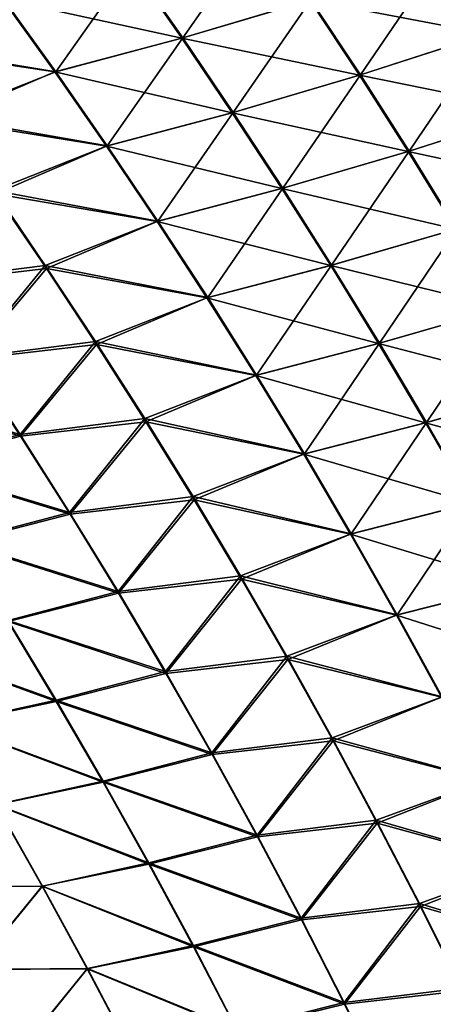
# Model space of a CAD drawing. Header units: metres. Extents: x -22 to 72, y -237 to 23.
# Tile 309 of 363: x 23.6 to 24.85, y 9.35 to 12.32. Entities that reach past the tile are written whole.
import ezdxf

# ---------------------------------------------------------------- set-up
doc = ezdxf.new("R2010")
doc.units = ezdxf.units.M
doc.layers.add('solid_509588_MEDIA_SW0001', color=7, linetype='CONTINUOUS')

msp = doc.modelspace()

# ---------------------------------------------------------------- linework, layer by layer
at = {"layer": 'solid_509588_MEDIA_SW0001'}
for points in [[(24.325476, 12.597541, 101.361153), (23.936104, 12.481281, 101.522263), (24.090675, 12.260183, 101.680252)], [(24.476873, 12.374884, 101.524384), (24.325476, 12.597541, 101.361153), (24.090675, 12.260183, 101.680252)], [(24.862806, 12.501434, 67.612404), (25.008625, 12.272825, 67.44574), (24.473728, 12.37431, 67.475243)], [(24.866205, 12.50209, 101.387115), (24.476873, 12.374884, 101.524384), (24.625847, 12.148542, 101.685806)], [(25.012016, 12.273719, 101.553627), (24.866205, 12.50209, 101.387115), (24.625847, 12.148542, 101.685806)], [(23.933212, 12.481082, 67.477684), (24.087782, 12.259683, 67.319481), (23.54833, 12.378124, 67.298492)], [(23.936104, 12.481281, 101.522263), (23.550991, 12.378254, 101.701576), (23.70867, 12.158303, 101.854309)], [(24.090675, 12.260183, 101.680252), (23.936104, 12.481281, 101.522263), (23.70867, 12.158303, 101.854309)], [(24.473728, 12.37431, 67.475243), (24.087782, 12.259683, 67.319481), (23.933212, 12.481082, 67.477684)], [(23.206665, 12.240953, 101.931076), (23.70867, 12.158303, 101.854309), (23.550991, 12.378254, 101.701576)], [(23.54833, 12.378124, 67.298492), (23.706028, 12.157868, 67.145546), (23.210815, 12.231907, 67.063042)], [(24.087782, 12.259683, 67.319481), (23.706028, 12.157868, 67.145546), (23.54833, 12.378124, 67.298492)], [(24.473728, 12.37431, 67.475243), (24.622723, 12.147722, 67.313652), (24.087782, 12.259683, 67.319481)], [(24.476873, 12.374884, 101.524384), (24.090675, 12.260183, 101.680252), (24.242756, 12.035474, 101.836555)], [(24.625847, 12.148542, 101.685806), (24.476873, 12.374884, 101.524384), (24.242756, 12.035474, 101.836555)], [(25.008625, 12.272825, 67.44574), (24.622723, 12.147722, 67.313652), (24.473728, 12.37431, 67.475243)], [(24.087782, 12.259683, 67.319481), (24.239893, 12.034719, 67.163017), (23.706028, 12.157868, 67.145546)], [(24.090675, 12.260183, 101.680252), (23.70867, 12.158303, 101.854309), (23.863792, 11.934823, 102.005447)], [(24.242756, 12.035474, 101.836555), (24.090675, 12.260183, 101.680252), (23.863792, 11.934823, 102.005447)], [(24.622723, 12.147722, 67.313652), (24.239893, 12.034719, 67.163017), (24.087782, 12.259683, 67.319481)], [(25.008625, 12.272825, 67.44574), (25.152052, 12.040547, 67.281158), (24.622723, 12.147722, 67.313652)], [(25.012016, 12.273719, 101.553627), (24.625847, 12.148542, 101.685806), (24.772316, 11.918557, 101.845299)], [(25.155392, 12.041637, 101.718094), (25.012016, 12.273719, 101.553627), (24.772316, 11.918557, 101.845299)], [(23.206665, 12.240953, 101.931076), (23.366018, 12.022085, 102.077484), (23.70867, 12.158303, 101.854309)], [(23.706028, 12.157868, 67.145546), (23.369955, 12.012807, 66.916634), (23.210815, 12.231907, 67.063042)], [(23.366018, 12.022085, 102.077484), (23.863792, 11.934823, 102.005447), (23.70867, 12.158303, 101.854309)], [(23.706028, 12.157868, 67.145546), (23.861191, 11.934127, 66.99424), (23.369955, 12.012807, 66.916634)], [(24.239893, 12.034719, 67.163017), (23.861191, 11.934127, 66.99424), (23.706028, 12.157868, 67.145546)], [(24.622723, 12.147722, 67.313652), (24.769249, 11.917532, 67.154037), (24.239893, 12.034719, 67.163017)], [(24.625847, 12.148542, 101.685806), (24.242756, 12.035474, 101.836555), (24.392262, 11.807193, 101.991028)], [(24.772316, 11.918557, 101.845299), (24.625847, 12.148542, 101.685806), (24.392262, 11.807193, 101.991028)], [(25.152052, 12.040547, 67.281158), (24.769249, 11.917532, 67.154037), (24.622723, 12.147722, 67.313652)], [(24.239893, 12.034719, 67.163017), (24.389463, 11.806226, 67.008415), (23.861191, 11.934127, 66.99424)], [(24.242756, 12.035474, 101.836555), (23.863792, 11.934823, 102.005447), (24.016273, 11.70785, 102.154861)], [(24.392262, 11.807193, 101.991028), (24.242756, 12.035474, 101.836555), (24.016273, 11.70785, 102.154861)], [(24.769249, 11.917532, 67.154037), (24.389463, 11.806226, 67.008415), (24.239893, 12.034719, 67.163017)], [(25.152052, 12.040547, 67.281158), (25.293013, 11.804622, 67.118752), (24.769249, 11.917532, 67.154037)], [(25.155392, 12.041637, 101.718094), (24.772316, 11.918557, 101.845299), (24.916204, 11.684945, 102.002762)], [(23.366018, 12.022085, 102.077484), (23.52276, 11.799815, 102.222382), (23.863792, 11.934823, 102.005447)], [(23.861191, 11.934127, 66.99424), (23.526499, 11.790357, 66.771774), (23.369955, 12.012807, 66.916634)], [(23.52276, 11.799815, 102.222382), (24.016273, 11.70785, 102.154861), (23.863792, 11.934823, 102.005447)], [(23.861191, 11.934127, 66.99424), (24.013741, 11.706935, 66.844688), (23.526499, 11.790357, 66.771774)], [(24.389463, 11.806226, 67.008415), (24.013741, 11.706935, 66.844688), (23.861191, 11.934127, 66.99424)], [(24.769249, 11.917532, 67.154037), (24.913235, 11.683759, 66.996483), (24.389463, 11.806226, 67.008415)], [(24.772316, 11.918557, 101.845299), (24.392262, 11.807193, 101.991028), (24.539122, 11.575357, 102.14357)], [(24.916204, 11.684945, 102.002762), (24.772316, 11.918557, 101.845299), (24.539122, 11.575357, 102.14357)], [(25.293013, 11.804622, 67.118752), (24.913235, 11.683759, 66.996483), (24.769249, 11.917532, 67.154037)], [(23.29493, 11.525504, 102.547661), (23.676802, 11.574179, 102.365646), (23.52276, 11.799815, 102.222382)], [(23.526499, 11.790357, 66.771774), (23.680368, 11.564587, 66.628571), (23.296032, 11.520122, 66.449387)], [(23.52276, 11.799815, 102.222382), (23.676802, 11.574179, 102.365646), (24.016273, 11.70785, 102.154861)], [(24.013741, 11.706935, 66.844688), (23.680368, 11.564587, 66.628571), (23.526499, 11.790357, 66.771774)], [(24.389463, 11.806226, 67.008415), (24.536419, 11.574222, 66.855774), (24.013741, 11.706935, 66.844688)], [(24.392262, 11.807193, 101.991028), (24.016273, 11.70785, 102.154861), (24.16604, 11.477401, 102.302452)], [(24.539122, 11.575357, 102.14357), (24.392262, 11.807193, 101.991028), (24.16604, 11.477401, 102.302452)], [(24.913235, 11.683759, 66.996483), (24.536419, 11.574222, 66.855774), (24.389463, 11.806226, 67.008415)], [(23.676802, 11.574179, 102.365646), (24.16604, 11.477401, 102.302452), (24.016273, 11.70785, 102.154861)], [(24.013741, 11.706935, 66.844688), (24.163601, 11.47631, 66.696999), (23.680368, 11.564587, 66.628571)], [(24.536419, 11.574222, 66.855774), (24.163601, 11.47631, 66.696999), (24.013741, 11.706935, 66.844688)], [(24.913235, 11.683759, 66.996483), (25.054604, 11.44642, 66.841103), (24.536419, 11.574222, 66.855774)], [(24.916204, 11.684945, 102.002762), (24.539122, 11.575357, 102.14357), (24.683262, 11.339978, 102.29409)], [(25.057442, 11.447718, 102.158089), (24.916204, 11.684945, 102.002762), (24.683262, 11.339978, 102.29409)], [(23.29493, 11.525504, 102.547661), (23.449682, 11.296858, 102.68483), (23.676802, 11.574179, 102.365646)], [(23.680368, 11.564587, 66.628571), (23.450747, 11.291341, 66.31221), (23.296032, 11.520122, 66.449387)], [(23.449682, 11.296858, 102.68483), (23.828075, 11.345186, 102.507195), (23.676802, 11.574179, 102.365646)], [(23.680368, 11.564587, 66.628571), (23.831495, 11.335512, 66.487122), (23.450747, 11.291341, 66.31221)], [(23.676802, 11.574179, 102.365646), (23.828075, 11.345186, 102.507195), (24.16604, 11.477401, 102.302452)], [(24.163601, 11.47631, 66.696999), (23.831495, 11.335512, 66.487122), (23.680368, 11.564587, 66.628571)], [(24.536419, 11.574222, 66.855774), (24.680685, 11.338721, 66.705193), (24.163601, 11.47631, 66.696999)], [(24.539122, 11.575357, 102.14357), (24.16604, 11.477401, 102.302452), (24.313021, 11.243485, 102.44812)], [(24.683262, 11.339978, 102.29409), (24.539122, 11.575357, 102.14357), (24.313021, 11.243485, 102.44812)], [(25.054604, 11.44642, 66.841103), (24.680685, 11.338721, 66.705193), (24.536419, 11.574222, 66.855774)], [(23.828075, 11.345186, 102.507195), (24.313021, 11.243485, 102.44812), (24.16604, 11.477401, 102.302452)], [(24.163601, 11.47631, 66.696999), (24.310701, 11.242268, 66.551254), (23.831495, 11.335512, 66.487122)], [(24.680685, 11.338721, 66.705193), (24.310701, 11.242268, 66.551254), (24.163601, 11.47631, 66.696999)], [(25.054604, 11.44642, 66.841103), (25.193279, 11.205531, 66.687988), (24.680685, 11.338721, 66.705193)], [(25.057442, 11.447718, 102.158089), (24.683262, 11.339978, 102.29409), (24.824614, 11.101065, 102.44249)], [(25.195955, 11.206887, 102.311188), (25.057442, 11.447718, 102.158089), (24.824614, 11.101065, 102.44249)], [(23.449682, 11.296858, 102.68483), (23.601526, 11.064933, 102.820274), (23.828075, 11.345186, 102.507195)], [(23.601526, 11.064933, 102.820274), (23.976515, 11.112846, 102.646919), (23.828075, 11.345186, 102.507195)], [(23.828075, 11.345186, 102.507195), (23.976515, 11.112846, 102.646919), (24.313021, 11.243485, 102.44812)], [(24.683262, 11.339978, 102.29409), (24.313021, 11.243485, 102.44812), (24.457148, 11.006112, 102.591782)], [(24.824614, 11.101065, 102.44249), (24.683262, 11.339978, 102.29409), (24.457148, 11.006112, 102.591782)], [(23.831495, 11.335512, 66.487122), (23.602568, 11.059335, 66.176781), (23.450747, 11.291341, 66.31221)], [(23.831495, 11.335512, 66.487122), (23.979805, 11.103146, 66.347527), (23.602568, 11.059335, 66.176781)], [(24.310701, 11.242268, 66.551254), (23.979805, 11.103146, 66.347527), (23.831495, 11.335512, 66.487122)], [(24.680685, 11.338721, 66.705193), (24.822187, 11.099743, 66.556763), (24.310701, 11.242268, 66.551254)], [(25.193279, 11.205531, 66.687988), (24.822187, 11.099743, 66.556763), (24.680685, 11.338721, 66.705193)], [(23.113686, 11.207583, 102.910492), (23.601526, 11.064933, 102.820274), (23.449682, 11.296858, 102.68483)], [(23.450747, 11.291341, 66.31221), (23.602568, 11.059335, 66.176781), (23.113882, 11.2038, 66.087769)], [(23.976515, 11.112846, 102.646919), (24.457148, 11.006112, 102.591782), (24.313021, 11.243485, 102.44812)], [(24.310701, 11.242268, 66.551254), (24.454967, 11.004823, 66.407562), (23.979805, 11.103146, 66.347527)], [(24.822187, 11.099743, 66.556763), (24.454967, 11.004823, 66.407562), (24.310701, 11.242268, 66.551254)], [(23.113686, 11.207583, 102.910492), (23.267305, 10.976279, 103.040474), (23.601526, 11.064933, 102.820274)], [(23.602568, 11.059335, 66.176781), (23.267523, 10.972401, 65.957756), (23.113882, 11.2038, 66.087769)], [(25.193279, 11.205531, 66.687988), (25.329185, 10.961125, 66.537239), (24.822187, 11.099743, 66.556763)], [(25.195955, 11.206887, 102.311188), (24.824614, 11.101065, 102.44249), (24.963099, 10.858647, 102.588669)], [(23.601526, 11.064933, 102.820274), (23.750399, 10.829737, 102.953918), (23.976515, 11.112846, 102.646919)], [(23.979805, 11.103146, 66.347527), (23.751429, 10.824117, 66.043198), (23.602568, 11.059335, 66.176781)], [(23.750399, 10.829737, 102.953918), (24.122051, 10.877167, 102.784737), (23.976515, 11.112846, 102.646919)], [(23.979805, 11.103146, 66.347527), (24.125235, 10.867503, 66.209869), (23.751429, 10.824117, 66.043198)], [(23.976515, 11.112846, 102.646919), (24.122051, 10.877167, 102.784737), (24.457148, 11.006112, 102.591782)], [(24.454967, 11.004823, 66.407562), (24.125235, 10.867503, 66.209869), (23.979805, 11.103146, 66.347527)], [(24.822187, 11.099743, 66.556763), (24.96085, 10.857318, 66.410599), (24.454967, 11.004823, 66.407562)], [(24.824614, 11.101065, 102.44249), (24.457148, 11.006112, 102.591782), (24.598345, 10.76531, 102.733322)], [(24.963099, 10.858647, 102.588669), (24.824614, 11.101065, 102.44249), (24.598345, 10.76531, 102.733322)], [(25.329185, 10.961125, 66.537239), (24.96085, 10.857318, 66.410599), (24.822187, 11.099743, 66.556763)], [(23.267305, 10.976279, 103.040474), (23.750399, 10.829737, 102.953918), (23.601526, 11.064933, 102.820274)], [(23.602568, 11.059335, 66.176781), (23.751429, 10.824117, 66.043198), (23.267523, 10.972401, 65.957756)], [(24.122051, 10.877167, 102.784737), (24.598345, 10.76531, 102.733322), (24.457148, 11.006112, 102.591782)], [(24.454967, 11.004823, 66.407562), (24.596327, 10.764007, 66.266029), (24.125235, 10.867503, 66.209869)], [(24.96085, 10.857318, 66.410599), (24.596327, 10.764007, 66.266029), (24.454967, 11.004823, 66.407562)], [(23.267305, 10.976279, 103.040474), (23.4179, 10.741817, 103.168747), (23.750399, 10.829737, 102.953918)], [(23.751429, 10.824117, 66.043198), (23.418144, 10.737901, 65.829491), (23.267523, 10.972401, 65.957756)], [(23.750399, 10.829737, 102.953918), (23.896221, 10.591297, 103.08564), (24.122051, 10.877167, 102.784737)], [(24.125235, 10.867503, 66.209869), (23.897257, 10.585718, 65.91156), (23.751429, 10.824117, 66.043198)], [(23.896221, 10.591297, 103.08564), (24.264608, 10.638181, 102.92054), (24.122051, 10.877167, 102.784737)], [(24.125235, 10.867503, 66.209869), (24.267702, 10.628619, 66.074272), (23.897257, 10.585718, 65.91156)], [(24.122051, 10.877167, 102.784737), (24.264608, 10.638181, 102.92054), (24.598345, 10.76531, 102.733322)], [(24.596327, 10.764007, 66.266029), (24.267702, 10.628619, 66.074272), (24.125235, 10.867503, 66.209869)], [(24.96085, 10.857318, 66.410599), (25.09659, 10.611489, 66.266808), (24.596327, 10.764007, 66.266029)], [(24.963099, 10.858647, 102.588669), (24.598345, 10.76531, 102.733322), (24.736532, 10.521127, 102.872635)], [(25.098637, 10.612774, 102.732506), (24.963099, 10.858647, 102.588669), (24.736532, 10.521127, 102.872635)], [(23.4179, 10.741817, 103.168747), (23.896221, 10.591297, 103.08564), (23.750399, 10.829737, 102.953918)], [(23.751429, 10.824117, 66.043198), (23.897257, 10.585718, 65.91156), (23.418144, 10.737901, 65.829491)], [(24.264608, 10.638181, 102.92054), (24.736532, 10.521127, 102.872635), (24.598345, 10.76531, 102.733322)], [(24.596327, 10.764007, 66.266029), (24.734694, 10.519863, 66.126755), (24.267702, 10.628619, 66.074272)], [(25.09659, 10.611489, 66.266808), (24.734694, 10.519863, 66.126755), (24.596327, 10.764007, 66.266029)], [(23.4179, 10.741817, 103.168747), (23.565397, 10.504229, 103.295197), (23.896221, 10.591297, 103.08564)], [(23.897257, 10.585718, 65.91156), (23.565678, 10.500335, 65.703072), (23.418144, 10.737901, 65.829491)], [(23.896221, 10.591297, 103.08564), (24.038918, 10.34966, 103.21534), (24.264608, 10.638181, 102.92054)], [(24.267702, 10.628619, 66.074272), (24.039968, 10.344181, 65.781975), (23.897257, 10.585718, 65.91156)], [(24.038918, 10.34966, 103.21534), (24.40411, 10.395934, 103.054214), (24.264608, 10.638181, 102.92054)], [(24.267702, 10.628619, 66.074272), (24.407131, 10.386537, 65.940819), (24.039968, 10.344181, 65.781975)], [(24.264608, 10.638181, 102.92054), (24.40411, 10.395934, 103.054214), (24.736532, 10.521127, 102.872635)], [(24.734694, 10.519863, 66.126755), (24.407131, 10.386537, 65.940819), (24.267702, 10.628619, 66.074272)], [(25.09659, 10.611489, 66.266808), (25.229322, 10.362304, 66.125488), (24.734694, 10.519863, 66.126755)], [(25.098637, 10.612774, 102.732506), (24.736532, 10.521127, 102.872635), (24.871626, 10.273607, 103.009598)], [(23.565397, 10.504229, 103.295197), (24.038918, 10.34966, 103.21534), (23.896221, 10.591297, 103.08564)], [(23.897257, 10.585718, 65.91156), (24.039968, 10.344181, 65.781975), (23.565678, 10.500335, 65.703072)], [(24.40411, 10.395934, 103.054214), (24.871626, 10.273607, 103.009598), (24.736532, 10.521127, 102.872635)], [(24.734694, 10.519863, 66.126755), (24.869987, 10.272438, 65.989845), (24.407131, 10.386537, 65.940819)], [(25.229322, 10.362304, 66.125488), (24.869987, 10.272438, 65.989845), (24.734694, 10.519863, 66.126755)], [(23.565678, 10.500335, 65.703072), (23.710043, 10.259743, 65.578613), (23.239105, 10.431372, 65.482094)], [(23.240467, 10.432218, 103.517883), (23.709717, 10.263556, 103.419724), (23.565397, 10.504229, 103.295197)], [(23.565397, 10.504229, 103.295197), (23.709717, 10.263556, 103.419724), (24.038918, 10.34966, 103.21534)], [(24.039968, 10.344181, 65.781975), (23.710043, 10.259743, 65.578613), (23.565678, 10.500335, 65.703072)], [(23.710043, 10.259743, 65.578613), (23.385164, 10.191292, 65.362595), (23.239105, 10.431372, 65.482094)], [(23.240467, 10.432218, 103.517883), (23.38641, 10.192099, 103.637367), (23.709717, 10.263556, 103.419724)], [(24.038918, 10.34966, 103.21534), (24.178406, 10.104869, 103.342903), (24.40411, 10.395934, 103.054214)], [(24.178406, 10.104869, 103.342903), (24.540472, 10.150473, 103.185654), (24.40411, 10.395934, 103.054214)], [(24.40411, 10.395934, 103.054214), (24.540472, 10.150473, 103.185654), (24.871626, 10.273607, 103.009598)], [(24.407131, 10.386537, 65.940819), (24.179487, 10.099548, 65.654549), (24.039968, 10.344181, 65.781975)], [(24.407131, 10.386537, 65.940819), (24.54344, 10.141299, 65.809631), (24.179487, 10.099548, 65.654549)], [(24.869987, 10.272438, 65.989845), (24.54344, 10.141299, 65.809631), (24.407131, 10.386537, 65.940819)], [(23.709717, 10.263556, 103.419724), (24.178406, 10.104869, 103.342903), (24.038918, 10.34966, 103.21534)], [(24.039968, 10.344181, 65.781975), (24.179487, 10.099548, 65.654549), (23.710043, 10.259743, 65.578613)], [(24.540472, 10.150473, 103.185654), (25.003548, 10.022807, 103.144104), (24.871626, 10.273607, 103.009598)], [(24.869987, 10.272438, 65.989845), (25.002125, 10.021775, 65.855415), (24.54344, 10.141299, 65.809631)], [(23.710043, 10.259743, 65.578613), (23.851162, 10.016166, 65.456207), (23.385164, 10.191292, 65.362595)], [(23.38641, 10.192099, 103.637367), (23.85078, 10.019842, 103.542213), (23.709717, 10.263556, 103.419724)], [(23.709717, 10.263556, 103.419724), (23.85078, 10.019842, 103.542213), (24.178406, 10.104869, 103.342903)], [(24.179487, 10.099548, 65.654549), (23.851162, 10.016166, 65.456207), (23.710043, 10.259743, 65.578613)], [(23.851162, 10.016166, 65.456207), (23.527925, 9.948338, 65.245049), (23.385164, 10.191292, 65.362595)], [(23.38641, 10.192099, 103.637367), (23.529049, 9.949053, 103.754921), (23.85078, 10.019842, 103.542213)], [(24.178406, 10.104869, 103.342903), (24.314608, 9.856977, 103.468224), (24.540472, 10.150473, 103.185654)], [(24.54344, 10.141299, 65.809631), (24.315733, 9.851862, 65.529388), (24.179487, 10.099548, 65.654549)], [(24.314608, 9.856977, 103.468224), (24.67362, 9.901852, 103.314751), (24.540472, 10.150473, 103.185654)], [(24.54344, 10.141299, 65.809631), (24.67655, 9.89295, 65.680801), (24.315733, 9.851862, 65.529388)], [(24.540472, 10.150473, 103.185654), (24.67362, 9.901852, 103.314751), (25.003548, 10.022807, 103.144104)], [(25.002125, 10.021775, 65.855415), (24.67655, 9.89295, 65.680801), (24.54344, 10.141299, 65.809631)], [(23.85078, 10.019842, 103.542213), (24.314608, 9.856977, 103.468224), (24.178406, 10.104869, 103.342903)], [(24.179487, 10.099548, 65.654549), (24.315733, 9.851862, 65.529388), (23.851162, 10.016166, 65.456207)], [(23.851162, 10.016166, 65.456207), (23.988958, 9.769644, 65.33596), (23.527925, 9.948338, 65.245049)], [(23.529049, 9.949053, 103.754921), (23.988512, 9.77314, 103.662567), (23.85078, 10.019842, 103.542213)], [(23.85078, 10.019842, 103.542213), (23.988512, 9.77314, 103.662567), (24.314608, 9.856977, 103.468224)], [(24.315733, 9.851862, 65.529388), (23.988958, 9.769644, 65.33596), (23.851162, 10.016166, 65.456207)], [(24.67362, 9.901852, 103.314751), (25.132225, 9.768793, 103.276047), (25.003548, 10.022807, 103.144104)], [(25.002125, 10.021775, 65.855415), (25.131033, 9.767922, 65.723564), (24.67655, 9.89295, 65.680801)], [(23.527925, 9.948338, 65.245049), (23.667318, 9.702545, 65.129562), (23.322926, 9.701214, 64.933083)], [(23.324188, 9.701139, 104.067291), (23.668312, 9.703129, 103.87043), (23.529049, 9.949053, 103.754921)], [(23.988958, 9.769644, 65.33596), (23.667318, 9.702545, 65.129562), (23.527925, 9.948338, 65.245049)], [(23.529049, 9.949053, 103.754921), (23.668312, 9.703129, 103.87043), (23.988512, 9.77314, 103.662567)], [(24.314608, 9.856977, 103.468224), (24.447454, 9.606048, 103.591194), (24.67362, 9.901852, 103.314751)], [(24.67655, 9.89295, 65.680801), (24.448635, 9.601164, 65.406578), (24.315733, 9.851862, 65.529388)], [(24.447454, 9.606048, 103.591194), (24.803482, 9.650135, 103.441391), (24.67362, 9.901852, 103.314751)], [(24.67655, 9.89295, 65.680801), (24.806393, 9.641533, 65.554436), (24.448635, 9.601164, 65.406578)], [(24.67362, 9.901852, 103.314751), (24.803482, 9.650135, 103.441391), (25.132225, 9.768793, 103.276047)], [(25.131033, 9.767922, 65.723564), (24.806393, 9.641533, 65.554436), (24.67655, 9.89295, 65.680801)], [(23.988512, 9.77314, 103.662567), (24.447454, 9.606048, 103.591194), (24.314608, 9.856977, 103.468224)], [(24.315733, 9.851862, 65.529388), (24.448635, 9.601164, 65.406578), (23.988958, 9.769644, 65.33596)], [(23.988958, 9.769644, 65.33596), (24.123367, 9.520215, 65.217957), (23.667318, 9.702545, 65.129562)], [(23.668312, 9.703129, 103.87043), (24.122843, 9.523507, 103.780678), (23.988512, 9.77314, 103.662567)], [(23.988512, 9.77314, 103.662567), (24.122843, 9.523507, 103.780678), (24.447454, 9.606048, 103.591194)], [(24.448635, 9.601164, 65.406578), (24.123367, 9.520215, 65.217957), (23.988958, 9.769644, 65.33596)], [(24.803482, 9.650135, 103.441391), (25.257584, 9.511634, 103.405312), (25.132225, 9.768793, 103.276047)], [(25.131033, 9.767922, 65.723564), (25.256634, 9.510926, 65.594383), (24.806393, 9.641533, 65.554436)], [(23.667318, 9.702545, 65.129562), (23.462021, 9.45206, 64.823174), (23.322926, 9.701214, 64.933083)], [(23.324188, 9.701139, 104.067291), (23.463148, 9.45185, 104.177193), (23.668312, 9.703129, 103.87043)], [(23.667318, 9.702545, 65.129562), (23.803276, 9.453949, 65.016228), (23.462021, 9.45206, 64.823174)], [(23.463148, 9.45185, 104.177193), (23.804131, 9.454382, 103.983795), (23.668312, 9.703129, 103.87043)], [(24.123367, 9.520215, 65.217957), (23.803276, 9.453949, 65.016228), (23.667318, 9.702545, 65.129562)], [(23.668312, 9.703129, 103.87043), (23.804131, 9.454382, 103.983795), (24.122843, 9.523507, 103.780678)], [(24.447454, 9.606048, 103.591194), (24.576872, 9.352141, 103.711708), (24.803482, 9.650135, 103.441391)], [(24.576872, 9.352141, 103.711708), (24.929987, 9.395387, 103.565475), (24.803482, 9.650135, 103.441391)], [(24.803482, 9.650135, 103.441391), (24.929987, 9.395387, 103.565475), (25.257584, 9.511634, 103.405312)], [(24.806393, 9.641533, 65.554436), (24.578125, 9.347492, 65.286224), (24.448635, 9.601164, 65.406578)], [(24.806393, 9.641533, 65.554436), (24.932894, 9.387089, 65.430618), (24.578125, 9.347492, 65.286224)], [(25.256634, 9.510926, 65.594383), (24.932894, 9.387089, 65.430618), (24.806393, 9.641533, 65.554436)], [(24.122843, 9.523507, 103.780678), (24.576872, 9.352141, 103.711708), (24.447454, 9.606048, 103.591194)], [(24.448635, 9.601164, 65.406578), (24.578125, 9.347492, 65.286224), (24.123367, 9.520215, 65.217957)], [(24.123367, 9.520215, 65.217957), (24.254318, 9.267915, 65.102295), (23.803276, 9.453949, 65.016228)], [(23.804131, 9.454382, 103.983795), (24.253704, 9.271004, 103.896439), (24.122843, 9.523507, 103.780678)], [(24.122843, 9.523507, 103.780678), (24.253704, 9.271004, 103.896439), (24.576872, 9.352141, 103.711708)], [(24.578125, 9.347492, 65.286224), (24.254318, 9.267915, 65.102295), (24.123367, 9.520215, 65.217957)], [(23.803276, 9.453949, 65.016228), (23.597542, 9.200197, 64.715408), (23.462021, 9.45206, 64.823174)], [(23.463148, 9.45185, 104.177193), (23.598522, 9.199853, 104.284958), (23.804131, 9.454382, 103.983795)], [(23.803276, 9.453949, 65.016228), (23.935732, 9.202582, 64.905121), (23.597542, 9.200197, 64.715408)], [(23.598522, 9.199853, 104.284958), (23.936436, 9.202869, 104.094925), (23.804131, 9.454382, 103.983795)], [(24.254318, 9.267915, 65.102295), (23.935732, 9.202582, 64.905121), (23.803276, 9.453949, 65.016228)], [(23.804131, 9.454382, 103.983795), (23.936436, 9.202869, 104.094925), (24.253704, 9.271004, 103.896439)], [(24.576872, 9.352141, 103.711708), (24.702789, 9.095306, 103.829666), (24.929987, 9.395387, 103.565475)], [(24.932894, 9.387089, 65.430618), (24.704128, 9.090882, 65.168411), (24.578125, 9.347492, 65.286224)], [(24.702789, 9.095306, 103.829666), (25.053061, 9.137653, 103.686905), (24.929987, 9.395387, 103.565475)], [(24.932894, 9.387089, 65.430618), (25.055981, 9.129653, 65.309441), (24.704128, 9.090882, 65.168411)], [(24.253704, 9.271004, 103.896439), (24.702789, 9.095306, 103.829666), (24.576872, 9.352141, 103.711708)], [(24.578125, 9.347492, 65.286224), (24.704128, 9.090882, 65.168411), (24.254318, 9.267915, 65.102295)]]:
    msp.add_3dface(points, dxfattribs=at)

doc.saveas('drawing.dxf')
